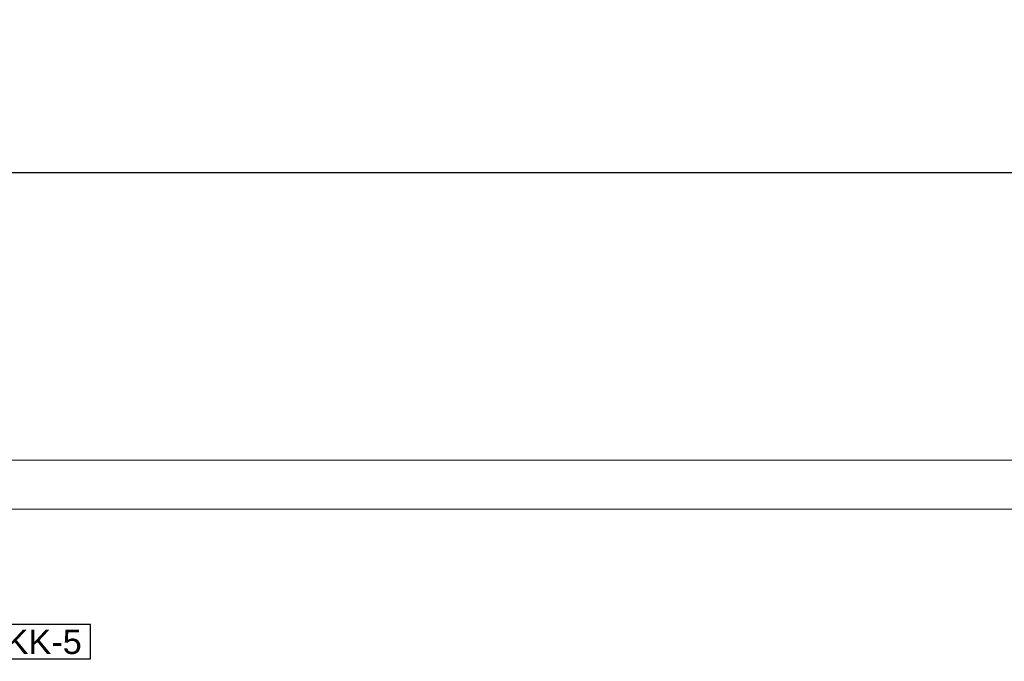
# Model space of a CAD drawing. Header units: millimetres. Extents: x 1814 to 94182, y 11562 to 49454.
# Tile 494 of 656: x 28980 to 29482, y 21219 to 21547. Entities that reach past the tile are written whole.
import ezdxf

# ---------------------------------------------------------------- set-up
doc = ezdxf.new("R2010")
doc.units = ezdxf.units.MM
doc.layers.add('pomoc', color=210, linetype='Continuous', lineweight=9, plot=False)
doc.layers.add('ramka', color=84, linetype='Continuous', lineweight=15)
doc.layers.add('wymiar', color=135, linetype='Continuous', lineweight=9)
doc.styles.add('ARIAL', font='arial.ttf')
doc.styles.add('WYMIARY', font='simplex.shx', dxfattribs={"oblique": 15})
doc.dimstyles.new('1-50', dxfattribs={"dimscale": 50, "dimtxt": 0.16, "dimasz": 0.2, "dimexe": 0.1, "dimexo": 0.1, "dimgap": 0.075, "dimtad": 1, "dimdec": 1, "dimrnd": 0.1, "dimzin": 9, "dimtxsty": 'WYMIARY', "dimblk": 'ARCHTICK', "dimcen": 0.2, "dimdle": 0.15, "dimadec": 1, "dimazin": 1, "dimtfac": 1, "dimtdec": 1, "dimtix": 1, "dimtmove": 2, "dimatfit": 3, "dimldrblk": 'ARCHTICK', "dimfxl": 0, "dimarcsym": 0})

# ---------------------------------------------------------------- blocks, each defined once
blk = doc.blocks.new('_ARCHTICK')
at = {"color": 0, "linetype": 'ByBlock', "lineweight": -2}
blk.add_solid([(0.3977, 0.3094), (0.3094, 0.3977), (-0.3094, -0.3977), (-0.3977, -0.3094)], dxfattribs=at)
blk = doc.blocks.new('*D3290')
at = {"layer": 'Defpoints', "color": 0}
for p in [(30558.07, 21468.95), (28808.07, 21322.09), (30558.07, 21322.09)]:
    blk.add_point(p, dxfattribs=at)
at = {"layer": 'wymiar', "color": 0, "lineweight": -2}
for p, q in [((28808.07, 21438.95), (28808.07, 21498.95)), ((30558.07, 21438.95), (30558.07, 21498.95)), ((28763.07, 21468.95), (30603.07, 21468.95))]:
    blk.add_line(p, q, dxfattribs=at)
at = {"layer": 'wymiar', "color": 0, "lineweight": -2, "xscale": 60, "yscale": 60, "zscale": 60, "rotation": 180}
blk.add_blockref('_ARCHTICK', (28808.07, 21468.95), dxfattribs=at)
at = {"layer": 'wymiar', "color": 0, "lineweight": -2, "xscale": 60, "yscale": 60, "zscale": 60}
blk.add_blockref('_ARCHTICK', (30558.07, 21468.95), dxfattribs=at)
at = {"layer": 'wymiar', "color": 0, "insert": (29683.07, 21515.45), "char_height": 48, "attachment_point": 5, "style": 'WYMIARY'}
blk.add_mtext('7000', dxfattribs=at)

msp = doc.modelspace()

# ---------------------------------------------------------------- linework, layer by layer
at = {"color": 4}
msp.add_lwpolyline([(28943.773, 21220.555), (29015.741, 21220.555), (29015.741, 21238.055), (28943.773, 21238.055), (28943.773, 21220.555)], dxfattribs=at)
at = {"layer": 'pomoc'}
msp.add_lwpolyline([(28808.067, 21322.087), (30558.067, 21322.087), (30558.067, 20272.087), (28808.067, 20272.087)], close=True, dxfattribs=at)
at = {"layer": 'ramka', "linetype": 'Continuous'}
msp.add_line((28808.067, 21297.087), (30533.067, 21297.087), dxfattribs=at)

# ---------------------------------------------------------------- texts
at = {"color": 4, "style": 'ARIAL'}
msp.add_text('1 x KK-5', height=12.5, dxfattribs=at).set_placement((28944.372, 21223.055))

# ---------------------------------------------------------------- dimensions: what is measured, and where the dimension line sits
at = {"layer": 'wymiar'}
dim = msp.add_linear_dim(base=(30558.067, 21468.953), p1=(28808.067, 21322.087), p2=(30558.067, 21322.087), dimstyle='1-50', override={"dimscale": 300, "dimlfac": 4, "dimtfill": 1}, dxfattribs=at)
dim.commit()
dim.dimension.update_dxf_attribs({"geometry": '*D3290', "text_midpoint": (29683.067, 21515.453)})

doc.saveas('drawing.dxf')
